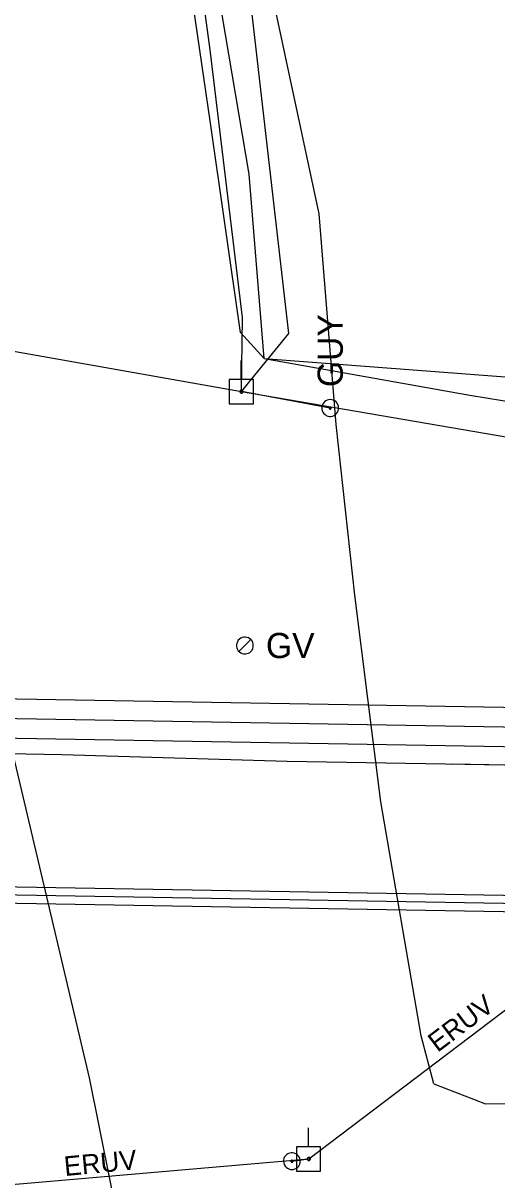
# Model space of a CAD drawing. Extents: x 600849 to 606371, y 330010 to 403088.
# Drawn here: x 604525.8 to 604598.2, y 337961.5 to 338138.5 of the extents above; entities that cross this region are included whole.
import ezdxf

# ---------------------------------------------------------------- set-up
doc = ezdxf.new("R2010")
doc.units = 0
for name, color, linetype in [('E_FTMS_Conduit', 7, 'Continuous'), ('E_UTL_E_UG', 7, 'Continuous'), ('E_UTL_EGuyWire', 7, 'Continuous'), ('E_UTL_EPowerPole', 7, 'Continuous'), ('E_UTL_G', 7, 'Continuous'), ('E_UTL_G_UG', 7, 'Continuous'), ('E_UTL_Overhead', 7, 'Continuous'), ('E_UTL_SAN_UG_MMSD', 7, 'Continuous'), ('E_UTL_SAN_UG_OUTER_LIMITS', 7, 'Continuous'), ('E_UTL_T_UG', 7, 'Continuous'), ('E_UTL_TV_UG', 7, 'Continuous')]:
    doc.layers.add(name, color=color, linetype=linetype)

msp = doc.modelspace()

# ---------------------------------------------------------------- linework, layer by layer
at = {"layer": 'E_FTMS_Conduit'}
msp.add_lwpolyline([(604576.22, 337776.9), (604535.96, 337977.08), (604517.79, 338054.1), (604514.84, 338085.99), (604512.86, 338122.11), (604505.6, 338176.05), (604493.08, 338224.32), (604483.63, 338267.35), (604477.13, 338331.24), (604477.64, 338362.76), (604476.39, 338379.89), (604476.04, 338394.73), (604469.67, 338431.35), (604464.76, 338463.69), (604456.72, 338497.35), (604450.73, 338542.43), (604450.59, 338564.2), (604452.27, 338602.89)], dxfattribs=at)
at = {"layer": 'E_UTL_E_UG'}
for points in [[(604559.22, 338082.12), (604559.35, 338093.44), (604554.45, 338134.42), (604531.34, 338304.18), (604488.12, 338563.24)], [(604588.6, 337976.16), (604586.69, 337983.52), (604580.49, 338019.34), (604576.56, 338050.94), (604573.68, 338077.08), (604571.06, 338109.32), (604563.13, 338146.56), (604561.08, 338189.09), (604558.69, 338219.18), (604562.65, 338218.53), (604569.74, 338213.69)], [(604588.6, 337976.16), (604596.53, 337973.13), (604618.5, 337973.43), (604665.68, 337974.88), (604691.89, 337975.81)]]:
    msp.add_lwpolyline(points, dxfattribs=at)
at = {"layer": 'E_UTL_EGuyWire'}
for p, q in [((604572.77, 338079.6), (604559.22, 338082.12)), ((604566.91, 337964.33), (604569.5, 337964.68))]:
    msp.add_line(p, q, dxfattribs=at)
for points in [[(604572.77, 338080.89), (604572.53, 338080.86), (604572.29, 338080.8), (604572.08, 338080.68), (604571.89, 338080.53), (604571.73, 338080.35), (604571.6, 338080.14), (604571.52, 338079.91), (604571.49, 338079.66), (604571.5, 338079.42), (604571.56, 338079.18), (604571.66, 338078.96), (604571.8, 338078.76), (604571.98, 338078.6), (604572.18, 338078.46), (604572.41, 338078.37), (604572.65, 338078.33), (604572.89, 338078.33), (604573.13, 338078.37), (604573.36, 338078.46), (604573.56, 338078.6), (604573.74, 338078.76), (604573.88, 338078.96), (604573.98, 338079.18), (604574.04, 338079.42), (604574.05, 338079.66), (604574.02, 338079.91), (604573.94, 338080.14), (604573.82, 338080.35), (604573.66, 338080.53), (604573.46, 338080.68), (604573.25, 338080.8), (604573.01, 338080.86), (604572.77, 338080.89)], [(604572.77, 338079.76), (604572.74, 338079.76), (604572.71, 338079.75), (604572.68, 338079.74), (604572.66, 338079.72), (604572.64, 338079.7), (604572.62, 338079.67), (604572.61, 338079.64), (604572.61, 338079.61), (604572.61, 338079.58), (604572.62, 338079.55), (604572.63, 338079.52), (604572.65, 338079.5), (604572.67, 338079.48), (604572.7, 338079.46), (604572.73, 338079.45), (604572.76, 338079.44), (604572.79, 338079.44), (604572.82, 338079.45), (604572.84, 338079.46), (604572.87, 338079.48), (604572.89, 338079.5), (604572.91, 338079.52), (604572.92, 338079.55), (604572.93, 338079.58), (604572.93, 338079.61), (604572.93, 338079.64), (604572.92, 338079.67), (604572.9, 338079.7), (604572.88, 338079.72), (604572.86, 338079.74), (604572.83, 338079.75), (604572.8, 338079.76), (604572.77, 338079.76)], [(604566.91, 337963.05), (604567.15, 337963.07), (604567.39, 337963.14), (604567.6, 337963.25), (604567.8, 337963.41), (604567.96, 337963.59), (604568.08, 337963.8), (604568.16, 337964.03), (604568.19, 337964.27), (604568.18, 337964.52), (604568.12, 337964.75), (604568.02, 337964.98), (604567.88, 337965.17), (604567.7, 337965.34), (604567.5, 337965.47), (604567.27, 337965.57), (604567.03, 337965.61), (604566.79, 337965.61), (604566.55, 337965.57), (604566.32, 337965.47), (604566.12, 337965.34), (604565.94, 337965.17), (604565.8, 337964.98), (604565.7, 337964.75), (604565.64, 337964.52), (604565.63, 337964.27), (604565.66, 337964.03), (604565.74, 337963.8), (604565.87, 337963.59), (604566.03, 337963.41), (604566.22, 337963.25), (604566.43, 337963.14), (604566.67, 337963.07), (604566.91, 337963.05)], [(604566.91, 337964.17), (604566.94, 337964.18), (604566.97, 337964.19), (604567, 337964.2), (604567.02, 337964.22), (604567.04, 337964.24), (604567.06, 337964.27), (604567.07, 337964.3), (604567.07, 337964.33), (604567.07, 337964.36), (604567.06, 337964.39), (604567.05, 337964.41), (604567.03, 337964.44), (604567.01, 337964.46), (604566.98, 337964.48), (604566.96, 337964.49), (604566.93, 337964.49), (604566.9, 337964.49), (604566.87, 337964.49), (604566.84, 337964.48), (604566.81, 337964.46), (604566.79, 337964.44), (604566.77, 337964.41), (604566.76, 337964.39), (604566.75, 337964.36), (604566.75, 337964.33), (604566.75, 337964.3), (604566.76, 337964.27), (604566.78, 337964.24), (604566.8, 337964.22), (604566.82, 337964.2), (604566.85, 337964.19), (604566.88, 337964.18), (604566.91, 337964.17)]]:
    msp.add_lwpolyline(points, dxfattribs=at)
at = {"layer": 'E_UTL_EPowerPole'}
for points in [[(604559.18, 338083.96), (604559.18, 338086.87)], [(604561.03, 338083.96), (604557.34, 338083.96)], [(604557.34, 338083.96), (604557.34, 338080.27)], [(604561.03, 338080.27), (604561.03, 338083.96)], [(604559.45, 338082.12), (604559.45, 338082.16), (604559.44, 338082.21), (604559.42, 338082.25), (604559.39, 338082.28), (604559.35, 338082.31), (604559.32, 338082.34), (604559.27, 338082.35), (604559.23, 338082.36), (604559.18, 338082.36), (604559.14, 338082.35), (604559.1, 338082.33), (604559.06, 338082.3), (604559.03, 338082.27), (604559, 338082.23), (604558.99, 338082.19), (604558.98, 338082.14), (604558.98, 338082.1), (604558.99, 338082.05), (604559, 338082.01), (604559.03, 338081.97), (604559.06, 338081.94), (604559.1, 338081.91), (604559.14, 338081.89), (604559.18, 338081.88), (604559.23, 338081.88), (604559.27, 338081.89), (604559.32, 338081.9), (604559.35, 338081.93), (604559.39, 338081.96), (604559.42, 338081.99), (604559.44, 338082.03), (604559.45, 338082.07), (604559.45, 338082.12)], [(604557.34, 338080.27), (604561.03, 338080.27)], [(604569.47, 337966.52), (604569.47, 337969.43)], [(604571.31, 337966.52), (604567.63, 337966.52)], [(604567.63, 337966.52), (604567.63, 337962.83)], [(604571.31, 337962.83), (604571.31, 337966.52)], [(604569.74, 337964.68), (604569.74, 337964.73), (604569.72, 337964.77), (604569.7, 337964.81), (604569.68, 337964.85), (604569.64, 337964.88), (604569.6, 337964.9), (604569.56, 337964.91), (604569.51, 337964.92), (604569.47, 337964.92), (604569.42, 337964.91), (604569.38, 337964.89), (604569.35, 337964.86), (604569.32, 337964.83), (604569.29, 337964.79), (604569.27, 337964.75), (604569.27, 337964.7), (604569.27, 337964.66), (604569.27, 337964.61), (604569.29, 337964.57), (604569.32, 337964.53), (604569.35, 337964.5), (604569.38, 337964.47), (604569.42, 337964.46), (604569.47, 337964.44), (604569.51, 337964.44), (604569.56, 337964.45), (604569.6, 337964.46), (604569.64, 337964.49), (604569.68, 337964.52), (604569.7, 337964.55), (604569.72, 337964.59), (604569.74, 337964.64), (604569.74, 337964.68)], [(604567.63, 337962.83), (604571.31, 337962.83)]]:
    msp.add_lwpolyline(points, dxfattribs=at)
at = {"layer": 'E_UTL_G'}
for points in [[(604561.02, 338043.25), (604561, 338043.5), (604560.93, 338043.73), (604560.82, 338043.95), (604560.67, 338044.14), (604560.49, 338044.3), (604560.27, 338044.42), (604560.04, 338044.5), (604559.8, 338044.54), (604559.56, 338044.52), (604559.32, 338044.47), (604559.1, 338044.37), (604558.9, 338044.22), (604558.73, 338044.05), (604558.6, 338043.84), (604558.51, 338043.62), (604558.46, 338043.38), (604558.46, 338043.13), (604558.51, 338042.89), (604558.6, 338042.67), (604558.73, 338042.46), (604558.9, 338042.28), (604559.1, 338042.14), (604559.32, 338042.04), (604559.56, 338041.98), (604559.8, 338041.97), (604560.04, 338042.01), (604560.27, 338042.09), (604560.49, 338042.21), (604560.67, 338042.37), (604560.82, 338042.56), (604560.93, 338042.78), (604561, 338043.01), (604561.02, 338043.25)], [(604558.83, 338042.35), (604560.65, 338044.16)]]:
    msp.add_lwpolyline(points, dxfattribs=at)
at = {"layer": 'E_UTL_G_UG'}
for points in [[(604362.77, 338029.31), (604373.63, 338029.21), (604411.58, 338028.55), (604484.98, 338027.46), (604531.73, 338026.57), (604566.2, 338025.57), (604605.4, 338024.88), (604620.94, 338024.97), (604627.53, 338024.88), (604627.66, 338048.71), (604659.6, 338048.1), (604660.29, 338024.5), (604661.98, 338024.48), (604678.08, 338023.1), (604703.11, 338023.01), (604728.65, 338022.61), (604754.62, 338022.17), (604788.4, 338021.61), (604836.01, 338021.58), (604864.95, 338021.48)], [(604591.4, 338025.13), (604605.4, 338024.88), (604620.94, 338024.97), (604627.53, 338024.9)]]:
    msp.add_lwpolyline(points, dxfattribs=at)
at = {"layer": 'E_UTL_Overhead'}
for points in [[(604103.07, 338065.18), (604129.71, 338064.26), (604267.8, 338061.89), (604345.51, 338120), (604559.22, 338082.12), (604693.82, 338059.02), (604714.84, 338054.01), (604784.9, 338053.56), (604829.08, 338053.72), (604872.92, 338052.19), (604977.47, 338050.01), (605123.72, 338048.42), (605215.39, 338038.9)], [(604375.63, 338048.54), (604418.51, 337951.61), (604569.5, 337964.68), (604693.82, 338059.02)]]:
    msp.add_lwpolyline(points, dxfattribs=at)
at = {"layer": 'E_UTL_SAN_UG_MMSD'}
for p, q in [((604202.07, 338037.6), (604640.48, 338030.1)), ((603897.65, 338015.8), (604665.17, 338002.68))]:
    msp.add_line(p, q, dxfattribs=at)
at = {"layer": 'E_UTL_SAN_UG_OUTER_LIMITS'}
for p, q in [((604202.12, 338040.6), (604640.42, 338033.11)), ((604202.02, 338034.6), (604642, 338027.08)), ((603895.92, 338017.08), (604665.29, 338003.93)), ((603899.38, 338014.52), (604665.26, 338001.43))]:
    msp.add_line(p, q, dxfattribs=at)
at = {"layer": 'E_UTL_T_UG'}
msp.add_line((604562.68, 338087.17), (604663.4, 338079.57), dxfattribs=at)
for points in [[(604562.68, 338087.17), (604559.08, 338091.14), (604554.41, 338123.56), (604546.76, 338175.95), (604538.97, 338223.91), (604527, 338305.3)], [(604562.68, 338087.17), (604560.38, 338115.4), (604556.25, 338139.8), (604551.64, 338176.51)], [(604562.68, 338087.17), (604594.09, 338081.58), (604616.58, 338077.92), (604632.65, 338071.98), (604633.31, 338069.27), (604635.85, 338069.47)]]:
    msp.add_lwpolyline(points, dxfattribs=at)
at = {"layer": 'E_UTL_TV_UG'}
msp.add_lwpolyline([(604559.22, 338082.12), (604566.47, 338090.99), (604560.21, 338145.26)], dxfattribs=at)

# ---------------------------------------------------------------- texts
at = {"layer": 'E_UTL_EGuyWire'}
msp.add_text('GUY', height=3.85, rotation=90, dxfattribs=at).set_placement((604574.7, 338082.81))
at = {"layer": 'E_UTL_G'}
msp.add_text('GV', height=3.85, dxfattribs=at).set_placement((604562.95, 338041.33))
at = {"layer": 'E_UTL_Overhead'}
for rotation, p in [(37.1063, (604589.18, 337980.9)), (5.4085, (604532.23, 337962.05))]:
    msp.add_text('ERUV', height=3, rotation=rotation, dxfattribs=at).set_placement(p)

doc.saveas('drawing.dxf')
